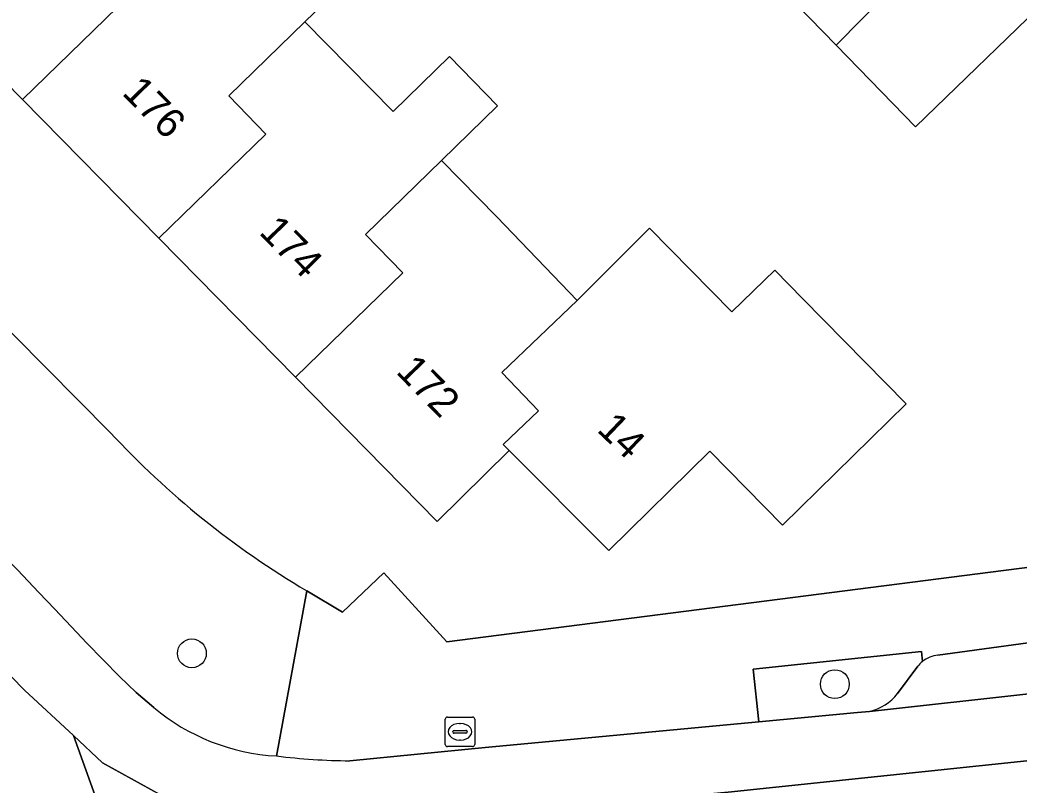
# Model space of a CAD drawing. Extents: x 158472 to 159562, y 388525 to 389606.
# Drawn here: x 159227.17 to 159261.07, y 389069.46 to 389095.41 of the extents above; entities that cross this region are included whole.
import ezdxf

# ---------------------------------------------------------------- set-up
doc = ezdxf.new("R2010")
doc.units = 0
for name, color, linetype in [('IMGEO_Boom', 7, 'Continuous'), ('IMGEO_Erf', 7, 'Continuous'), ('IMGEO_Groenvoorziening', 7, 'Continuous'), ('IMGEO_Kolk', 7, 'Continuous'), ('IMGEO_Pand', 7, 'Continuous'), ('IMGEO_Pand_nummerreeks', 7, 'Continuous'), ('IMGEO_Parkeervlak_open', 7, 'Continuous'), ('IMGEO_Rijbaan_lokaal_gesloten', 7, 'Continuous'), ('IMGEO_Voetpad_open', 7, 'Continuous')]:
    doc.layers.add(name, color=color, linetype=linetype)

msp = doc.modelspace()

# ---------------------------------------------------------------- linework, layer by layer
at = {"layer": 'IMGEO_Boom'}
for centre in [(159232.998, 389073.926), (159254.797, 389072.881)]:
    msp.add_circle(centre, 0.489, dxfattribs=at)
at = {"layer": 'IMGEO_Erf'}
for points in [[(159211.764, 389100.086), (159230.229, 389081.419)], [(159238.718, 389097.18), (159236.832, 389095.346), (159239.819, 389092.306), (159241.733, 389094.171), (159243.364, 389092.497), (159241.457, 389090.638), (159243.335, 389088.726), (159246.057, 389085.888), (159248.517, 389088.345), (159251.304, 389085.507), (159252.759, 389086.924), (159253.712, 389085.954), (159257.215, 389082.386), (159253.027, 389078.272), (159250.56, 389080.783), (159247.135, 389077.419), (159243.755, 389080.801), (159241.312, 389078.402), (159236.512, 389083.288), (159231.88, 389088.004), (159227.254, 389092.713), (159222.81, 389097.237)], [(159262.017, 389096.136), (159257.529, 389091.781), (159254.837, 389094.554), (159252.145, 389097.329)], [(159236.891, 389076.048), (159238.103, 389075.325), (159239.505, 389076.661), (159241.645, 389074.314), (159296.589, 389081.36)]]:
    msp.add_lwpolyline(points, dxfattribs=at)
msp.add_arc((159252.057, 389101.676), 29.779, 222.8627, 239.3847, dxfattribs=at)
at = {"layer": 'IMGEO_Groenvoorziening'}
for points in [[(159257.768, 389073.648), (159257.732, 389073.99), (159252.023, 389073.39), (159252.216, 389071.601), (159255.565, 389071.915), (159255.975, 389071.96)], [(159256.919, 389072.562), (159257.607, 389073.488)]]:
    msp.add_lwpolyline(points, dxfattribs=at)
for centre, radius, start, end in [((159258.361, 389072.89), 0.962, 128.0456, 141.5974), ((159255.587, 389073.61), 1.695, 283.2377, 321.8145)]:
    msp.add_arc(centre, radius, start, end, dxfattribs=at)
at = {"layer": 'IMGEO_Kolk'}
for p, q in [((159241.664, 389071.766), (159242.516, 389071.766)), ((159241.589, 389070.84), (159241.589, 389071.692)), ((159242.077, 389071.546), (159242.102, 389071.546)), ((159242.59, 389071.692), (159242.59, 389070.84)), ((159241.848, 389071.26), (159241.848, 389071.272)), ((159242.286, 389071.223), (159241.888, 389071.223)), ((159241.891, 389071.309), (159242.289, 389071.309)), ((159242.332, 389071.272), (159242.332, 389071.26)), ((159242.516, 389070.766), (159241.664, 389070.766)), ((159242.1, 389070.986), (159242.075, 389070.986))]:
    msp.add_line(p, q, dxfattribs=at)
for points in [[(159241.664, 389071.766), (159242.516, 389071.766)], [(159241.589, 389070.84), (159241.589, 389071.692)], [(159242.59, 389071.692), (159242.59, 389070.84)], [(159242.516, 389070.766), (159241.664, 389070.766)]]:
    msp.add_lwpolyline(points, dxfattribs=at)
for centre, radius, start, end in [((159241.666, 389071.69), 0.0765, 91.552, 178.448), ((159241.666, 389071.69), 0.0765, 91.552, 178.448), ((159242.514, 389071.69), 0.0765, 1.552, 88.448), ((159242.514, 389071.69), 0.0765, 1.552, 88.448), ((159241.888, 389071.269), 0.0403, 85.8775, 175.7526), ((159241.885, 389071.259), 0.0366, 178.938, 274.7102), ((159242.289, 389071.266), 0.043, 264.8664, 352.4533), ((159242.293, 389071.271), 0.0386, 1.7309, 96.639), ((159241.666, 389070.842), 0.0765, 181.552, 268.448), ((159241.666, 389070.842), 0.0765, 181.552, 268.448), ((159242.514, 389070.842), 0.0765, 271.552, 358.448), ((159242.514, 389070.842), 0.0765, 271.552, 358.448)]:
    msp.add_arc(centre, radius, start, end, dxfattribs=at)
for centre, major_axis, ratio, start_param, end_param in [((159242.076, 389071.266), (-0.387, 0.002), 0.722429, 4.712389, 7.853982), ((159242.101, 389071.266), (-0.39, 0.002), 0.717154, 1.570796, 4.712389)]:
    msp.add_ellipse(centre, major_axis=major_axis, ratio=ratio, start_param=start_param, end_param=end_param, dxfattribs=at)
at = {"layer": 'IMGEO_Pand'}
for points in [[(159227.254, 389092.713), (159230.874, 389096.242), (159229.611, 389097.537), (159232.2, 389100.062), (159227.469, 389104.75), (159224.981, 389102.24), (159226.238, 389100.943), (159222.616, 389097.435), (159222.81, 389097.237)], [(159236.832, 389095.346), (159238.718, 389097.18), (159234.082, 389101.896), (159232.2, 389100.062), (159229.611, 389097.537), (159230.874, 389096.242), (159227.254, 389092.713), (159231.88, 389088.004), (159235.509, 389091.534), (159234.247, 389092.831)], [(159259.209, 389098.986), (159259.231, 389099.006), (159256.633, 389101.684), (159256.333, 389101.393), (159255.279, 389100.37), (159252.145, 389097.329), (159254.837, 389094.554)], [(159259.231, 389099.006), (159259.209, 389098.986), (159254.837, 389094.554), (159257.529, 389091.781), (159262.017, 389096.136)], [(159236.512, 389083.288), (159240.145, 389086.829), (159238.88, 389088.126), (159241.457, 389090.638), (159243.364, 389092.497), (159241.733, 389094.171), (159239.819, 389092.306), (159236.832, 389095.346), (159234.247, 389092.831), (159235.509, 389091.534), (159231.88, 389088.004)], [(159243.755, 389080.801), (159243.553, 389081.012), (159244.749, 389082.152), (159243.506, 389083.457), (159246.057, 389085.888), (159243.335, 389088.726), (159241.457, 389090.638), (159238.88, 389088.126), (159240.145, 389086.829), (159236.512, 389083.288), (159241.312, 389078.402)], [(159243.755, 389080.801), (159247.135, 389077.419), (159250.56, 389080.783), (159253.027, 389078.272), (159257.215, 389082.386), (159253.712, 389085.954), (159252.759, 389086.924), (159251.304, 389085.507), (159248.517, 389088.345), (159246.057, 389085.888), (159243.506, 389083.457), (159244.749, 389082.152), (159243.553, 389081.012)]]:
    msp.add_lwpolyline(points, close=True, dxfattribs=at)
at = {"layer": 'IMGEO_Parkeervlak_open'}
for points in [[(159294.977, 389078.705), (159273.173, 389075.832), (159265.731, 389074.888), (159258.291, 389073.868)], [(159255.975, 389071.96), (159261.582, 389072.573), (159265.956, 389073.153), (159273.397, 389074.097), (159298.366, 389077.387)], [(159257.607, 389073.488), (159256.919, 389072.562)]]:
    msp.add_lwpolyline(points, dxfattribs=at)
for centre, radius, start, end in [((159258.415, 389072.842), 1.034, 96.8825, 128.7456), ((159258.361, 389072.89), 0.962, 128.0456, 141.5974), ((159255.587, 389073.61), 1.695, 283.2377, 321.8145)]:
    msp.add_arc(centre, radius, start, end, dxfattribs=at)
at = {"layer": 'IMGEO_Rijbaan_lokaal_gesloten'}
for points in [[(159418.501, 389092.976), (159412.98, 389091.5), (159407.81, 389090.242), (159403.022, 389089.274), (159397.749, 389088.278), (159393.36, 389087.565), (159388.584, 389086.94), (159366.621, 389084.011), (159340.073, 389080.552), (159312.897, 389077.011), (159290.234, 389074.059), (159274.487, 389072.007), (159267.148, 389071.036), (159262.964, 389070.46), (159261.301, 389070.285), (159251.185, 389069.223), (159237.567, 389067.949), (159235.659, 389068.122), (159233.867, 389068.411), (159231.939, 389069.124), (159229.973, 389070.213), (159228.98, 389071.135), (159235.794, 389052.158)], [(159399.634, 389090.989), (159394.856, 389090.182), (159392.53, 389089.725), (159389.396, 389089.326), (159367.761, 389086.478), (159345.55, 389083.513), (159323.368, 389080.603), (159321.744, 389080.39), (159299.114, 389077.486), (159298.366, 389077.387), (159273.397, 389074.097), (159265.956, 389073.153), (159261.582, 389072.573), (159255.975, 389071.96), (159255.565, 389071.915), (159252.216, 389071.601), (159242.945, 389070.731), (159238.35, 389070.282)], [(159235.794, 389052.158), (159228.98, 389071.135), (159227.325, 389072.674), (159218.854, 389081.353)], [(159218.854, 389081.353), (159227.325, 389072.674), (159228.98, 389071.135), (159229.973, 389070.213), (159231.939, 389069.124), (159233.867, 389068.411), (159235.659, 389068.122), (159237.567, 389067.949), (159251.185, 389069.223), (159261.301, 389070.285)], [(159231.709, 389072.086), (159231.114, 389072.6), (159230.541, 389073.143), (159229.985, 389073.704), (159229.439, 389074.277), (159229.092, 389074.645), (159228.353, 389075.424), (159227.809, 389075.994), (159227.271, 389076.571), (159227.085, 389076.755)]]:
    msp.add_lwpolyline(points, dxfattribs=at)
for centre, radius, start, end in [((159236.26, 389077.531), 7.096, 230.1066, 266.8472), ((159238.617, 389093.289), 23.008, 263.1435, 269.3357)]:
    msp.add_arc(centre, radius, start, end, dxfattribs=at)
at = {"layer": 'IMGEO_Voetpad_open'}
for points in [[(159230.229, 389081.419), (159211.764, 389100.086), (159207.745, 389101.676)], [(159306.416, 389083.526), (159304.086, 389083.285), (159303.325, 389082.224), (159296.589, 389081.36), (159241.645, 389074.314), (159239.505, 389076.661), (159238.103, 389075.325), (159236.891, 389076.048), (159235.87, 389070.445)], [(159258.291, 389073.868), (159265.731, 389074.888), (159273.173, 389075.832), (159294.977, 389078.705)], [(159226.719, 389077.131), (159226.901, 389076.942), (159227.085, 389076.755), (159227.271, 389076.571), (159227.809, 389075.994), (159228.353, 389075.424), (159229.092, 389074.645), (159229.439, 389074.277), (159229.985, 389073.704), (159230.541, 389073.143), (159231.114, 389072.6), (159231.709, 389072.086)], [(159235.87, 389070.445), (159236.891, 389076.048)], [(159238.35, 389070.282), (159242.945, 389070.731), (159252.216, 389071.601), (159252.023, 389073.39), (159257.732, 389073.99), (159257.768, 389073.648)]]:
    msp.add_lwpolyline(points, dxfattribs=at)
for centre, radius, start, end in [((159252.057, 389101.676), 29.779, 222.8627, 239.3847), ((159258.415, 389072.842), 1.034, 96.8825, 128.7456), ((159236.26, 389077.531), 7.096, 230.1066, 266.8472), ((159238.617, 389093.289), 23.008, 263.1435, 269.3357)]:
    msp.add_arc(centre, radius, start, end, dxfattribs=at)

# ---------------------------------------------------------------- texts
at = {"layer": 'IMGEO_Pand_nummerreeks'}
for s, rotation, p in [('176', 314.489, (159230.597, 389092.906)), ('174', 314.489, (159235.241, 389088.178)), ('172', 314.489, (159239.885, 389083.452)), ('14', 316.2967, (159246.694, 389081.478))]:
    msp.add_text(s, height=1, rotation=rotation, dxfattribs=at).set_placement(p)

doc.saveas('drawing.dxf')
